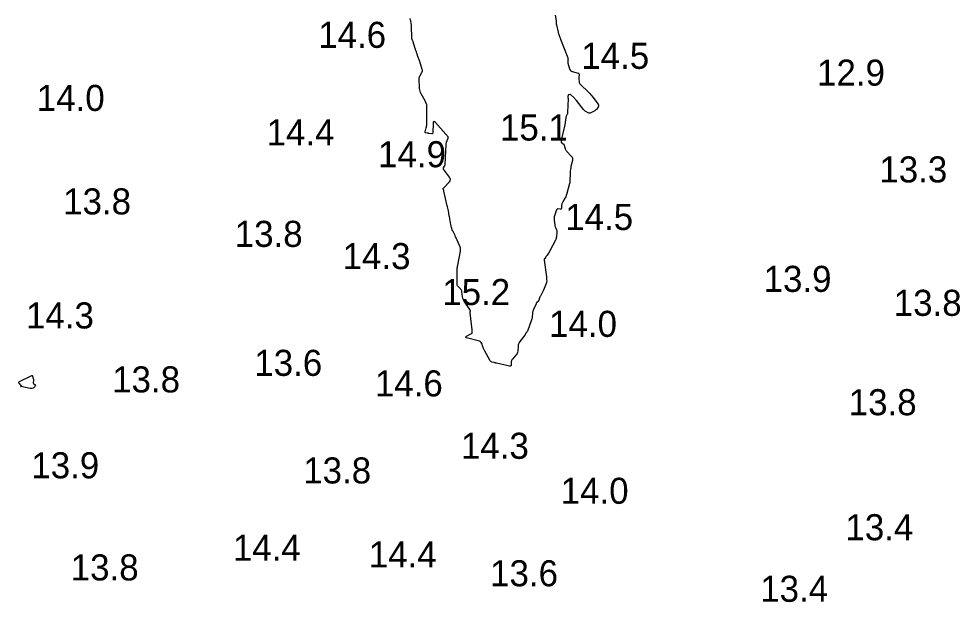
# Model space of a CAD drawing. Extents: x 1023796 to 1112670, y 656573 to 837340.
# Drawn here: x 1101245.8 to 1101426.1, y 688335.1 to 688447 of the extents above; entities that cross this region are included whole.
import ezdxf

# ---------------------------------------------------------------- set-up
doc = ezdxf.new("R2010")
doc.units = 0
doc.layers.add('V-CHAN-CONT-15FT', color=7, linetype='Continuous')
doc.layers.add('V-TOPO-SOUN', color=7, linetype='Continuous')

msp = doc.modelspace()

# ---------------------------------------------------------------- linework, layer by layer
at = {"layer": 'V-CHAN-CONT-15FT'}
msp.add_lwpolyline([(1101348.56, 688447.67), (1101348.7, 688446.55), (1101348.7, 688446.54), (1101348.7, 688446.53), (1101348.7, 688446.52), (1101348.7, 688446.51), (1101348.7, 688446.47), (1101348.7, 688446.46), (1101348.7, 688446.45), (1101348.7, 688446.44), (1101348.7, 688446.43), (1101348.73, 688446.05), (1101348.74, 688445.99), (1101348.75, 688445.92), (1101348.76, 688445.86), (1101348.78, 688445.79), (1101349.1, 688444.38), (1101349.13, 688444.27), (1101349.16, 688444.15), (1101349.2, 688444.04), (1101349.24, 688443.92), (1101349.4, 688443.47), (1101349.44, 688443.36), (1101349.48, 688443.25), (1101349.52, 688443.14), (1101349.57, 688443.03), (1101350.94, 688439.49), (1101350.96, 688439.4), (1101350.98, 688439.32), (1101350.99, 688439.24), (1101350.98, 688439.15), (1101350.95, 688438.8), (1101350.94, 688438.71), (1101350.95, 688438.63), (1101350.96, 688438.54), (1101350.98, 688438.46), (1101351.28, 688437.39), (1101351.36, 688437.21), (1101351.47, 688437.06), (1101351.62, 688436.94), (1101351.81, 688436.87), (1101352.92, 688436.55), (1101353.01, 688436.51), (1101353.07, 688436.45), (1101353.1, 688436.37), (1101353.11, 688436.27), (1101353.06, 688435.83), (1101353.06, 688435.72), (1101353.05, 688435.61), (1101353.06, 688435.5), (1101353.07, 688435.39), (1101353.13, 688434.85), (1101353.15, 688434.73), (1101353.2, 688434.61), (1101353.26, 688434.51), (1101353.34, 688434.42), (1101354.97, 688432.84), (1101355.18, 688432.62), (1101355.39, 688432.4), (1101355.58, 688432.17), (1101355.76, 688431.93), (1101356.78, 688430.58), (1101356.8, 688430.53), (1101356.82, 688430.48), (1101356.83, 688430.43), (1101356.83, 688430.37), (1101356.81, 688430.14), (1101356.8, 688430.09), (1101356.79, 688430.04), (1101356.76, 688429.99), (1101356.73, 688429.94), (1101356.42, 688429.56), (1101356.35, 688429.49), (1101356.28, 688429.42), (1101356.2, 688429.37), (1101356.11, 688429.32), (1101355.37, 688428.93), (1101355.24, 688428.89), (1101355.12, 688428.87), (1101355, 688428.89), (1101354.88, 688428.94), (1101354.39, 688429.19), (1101354.27, 688429.27), (1101354.16, 688429.35), (1101354.06, 688429.44), (1101353.97, 688429.54), (1101352.61, 688431.27), (1101352.5, 688431.4), (1101352.39, 688431.53), (1101352.28, 688431.66), (1101352.15, 688431.78), (1101351.49, 688432.42), (1101351.45, 688432.45), (1101351.41, 688432.46), (1101351.37, 688432.47), (1101351.32, 688432.45), (1101351.1, 688432.37), (1101351.07, 688432.35), (1101351.04, 688432.33), (1101351.02, 688432.3), (1101351.01, 688432.27), (1101350.95, 688432.07), (1101350.94, 688432.05), (1101350.94, 688432.04), (1101350.94, 688432.03), (1101350.93, 688432.01), (1101350.93, 688431.96), (1101350.92, 688431.95), (1101350.92, 688431.93), (1101350.93, 688431.92), (1101350.93, 688431.91), (1101350.98, 688431.75), (1101350.99, 688431.72), (1101350.99, 688431.68), (1101351, 688431.65), (1101351, 688431.62), (1101350.92, 688429.04), (1101350.91, 688428.94), (1101350.9, 688428.85), (1101350.87, 688428.75), (1101350.83, 688428.66), (1101350.66, 688428.3), (1101350.62, 688428.2), (1101350.59, 688428.11), (1101350.56, 688428.01), (1101350.55, 688427.91), (1101350.47, 688427.21), (1101350.46, 688427.06), (1101350.43, 688426.91), (1101350.4, 688426.76), (1101350.37, 688426.61), (1101349.68, 688423.66), (1101349.68, 688423.63), (1101349.67, 688423.6), (1101349.67, 688423.56), (1101349.66, 688423.53), (1101349.65, 688423.4), (1101349.65, 688423.36), (1101349.66, 688423.34), (1101349.67, 688423.31), (1101349.7, 688423.29), (1101350.09, 688423.01), (1101350.15, 688422.95), (1101350.21, 688422.88), (1101350.25, 688422.81), (1101350.28, 688422.72), (1101350.47, 688422.04), (1101350.52, 688421.9), (1101350.59, 688421.77), (1101350.67, 688421.65), (1101350.76, 688421.54), (1101351.62, 688420.63), (1101351.77, 688420.44), (1101351.85, 688420.23), (1101351.88, 688420), (1101351.85, 688419.76), (1101351.56, 688418.63), (1101351.5, 688418.35), (1101351.45, 688418.08), (1101351.42, 688417.8), (1101351.41, 688417.52), (1101351.36, 688415.59), (1101351.36, 688415.58), (1101351.36, 688415.56), (1101351.35, 688415.54), (1101351.35, 688415.52), (1101351.32, 688415.46), (1101351.31, 688415.44), (1101351.31, 688415.42), (1101351.3, 688415.41), (1101351.3, 688415.39), (1101350.78, 688413.46), (1101350.72, 688413.24), (1101350.64, 688413.04), (1101350.55, 688412.83), (1101350.45, 688412.64), (1101349.93, 688411.71), (1101349.87, 688411.59), (1101349.82, 688411.46), (1101349.79, 688411.33), (1101349.77, 688411.2), (1101349.72, 688410.61), (1101349.69, 688410.52), (1101349.65, 688410.45), (1101349.58, 688410.42), (1101349.48, 688410.42), (1101349.06, 688410.48), (1101348.97, 688410.48), (1101348.89, 688410.45), (1101348.83, 688410.39), (1101348.78, 688410.3), (1101348.41, 688409.16), (1101348.36, 688408.96), (1101348.33, 688408.76), (1101348.32, 688408.56), (1101348.34, 688408.36), (1101348.47, 688407.38), (1101348.49, 688407.26), (1101348.52, 688407.15), (1101348.55, 688407.03), (1101348.6, 688406.92), (1101348.79, 688406.47), (1101348.83, 688406.36), (1101348.86, 688406.25), (1101348.87, 688406.13), (1101348.87, 688406.01), (1101348.78, 688405.16), (1101348.75, 688404.98), (1101348.71, 688404.8), (1101348.65, 688404.63), (1101348.57, 688404.47), (1101347.45, 688402.32), (1101347.4, 688402.23), (1101347.35, 688402.15), (1101347.29, 688402.06), (1101347.23, 688401.98), (1101346.99, 688401.64), (1101346.93, 688401.56), (1101346.87, 688401.48), (1101346.81, 688401.4), (1101346.75, 688401.32), (1101346.52, 688401.01), (1101346.47, 688400.92), (1101346.43, 688400.84), (1101346.42, 688400.75), (1101346.42, 688400.65), (1101346.85, 688397.46), (1101346.86, 688397.36), (1101346.88, 688397.25), (1101346.88, 688397.15), (1101346.89, 688397.04), (1101346.91, 688396.61), (1101346.9, 688396.5), (1101346.89, 688396.4), (1101346.87, 688396.3), (1101346.83, 688396.2), (1101346.32, 688394.94), (1101346.26, 688394.8), (1101346.19, 688394.67), (1101346.12, 688394.53), (1101346.05, 688394.4), (1101345.7, 688393.77), (1101345.65, 688393.68), (1101345.61, 688393.6), (1101345.58, 688393.51), (1101345.55, 688393.42), (1101345.43, 688393.01), (1101345.4, 688392.94), (1101345.36, 688392.87), (1101345.32, 688392.82), (1101345.27, 688392.76), (1101345.04, 688392.56), (1101344.99, 688392.51), (1101344.94, 688392.45), (1101344.9, 688392.39), (1101344.87, 688392.32), (1101344.36, 688391.19), (1101344.29, 688391.02), (1101344.24, 688390.84), (1101344.2, 688390.67), (1101344.18, 688390.49), (1101344.12, 688389.76), (1101344.1, 688389.57), (1101344.06, 688389.4), (1101344.02, 688389.22), (1101343.96, 688389.05), (1101343.2, 688387.06), (1101343.18, 688387.01), (1101343.15, 688386.97), (1101343.12, 688386.92), (1101343.08, 688386.88), (1101342.9, 688386.69), (1101342.88, 688386.66), (1101342.86, 688386.63), (1101342.84, 688386.59), (1101342.83, 688386.56), (1101342.79, 688386.41), (1101342.78, 688386.38), (1101342.76, 688386.34), (1101342.74, 688386.31), (1101342.72, 688386.28), (1101341.77, 688385.08), (1101341.64, 688384.88), (1101341.54, 688384.67), (1101341.47, 688384.45), (1101341.43, 688384.21), (1101341.35, 688383.19), (1101341.32, 688382.98), (1101341.25, 688382.78), (1101341.15, 688382.59), (1101341.02, 688382.42), (1101340.33, 688381.65), (1101340.24, 688381.54), (1101340.18, 688381.42), (1101340.14, 688381.28), (1101340.12, 688381.14), (1101340.1, 688380.55), (1101340.07, 688380.43), (1101340.01, 688380.35), (1101339.92, 688380.32), (1101339.8, 688380.33), (1101337.29, 688380.92), (1101337.18, 688380.94), (1101337.07, 688380.97), (1101336.96, 688380.99), (1101336.85, 688381.02), (1101336.41, 688381.12), (1101336.31, 688381.15), (1101336.22, 688381.2), (1101336.15, 688381.27), (1101336.08, 688381.36), (1101334.94, 688383.45), (1101334.86, 688383.6), (1101334.79, 688383.75), (1101334.73, 688383.9), (1101334.67, 688384.06), (1101334.45, 688384.7), (1101334.38, 688384.85), (1101334.29, 688384.96), (1101334.17, 688385.05), (1101334.02, 688385.11), (1101331.56, 688385.76), (1101331.4, 688385.82), (1101331.35, 688385.89), (1101331.39, 688385.97), (1101331.52, 688386.06), (1101332.51, 688386.59), (1101332.56, 688386.62), (1101332.6, 688386.66), (1101332.62, 688386.72), (1101332.63, 688386.77), (1101332.62, 688387.03), (1101332.62, 688387.1), (1101332.62, 688387.16), (1101332.61, 688387.22), (1101332.61, 688387.29), (1101332.24, 688390.55), (1101332.23, 688390.6), (1101332.23, 688390.65), (1101332.23, 688390.69), (1101332.24, 688390.74), (1101332.28, 688390.97), (1101332.28, 688390.99), (1101332.28, 688391.01), (1101332.27, 688391.03), (1101332.27, 688391.05), (1101332.24, 688391.12), (1101332.23, 688391.14), (1101332.22, 688391.16), (1101332.21, 688391.17), (1101332.2, 688391.19), (1101331.12, 688392.79), (1101331, 688392.98), (1101330.91, 688393.18), (1101330.84, 688393.39), (1101330.8, 688393.61), (1101330.65, 688394.64), (1101330.62, 688394.79), (1101330.56, 688394.92), (1101330.48, 688395.05), (1101330.38, 688395.16), (1101329.94, 688395.6), (1101329.84, 688395.71), (1101329.78, 688395.84), (1101329.74, 688395.98), (1101329.73, 688396.13), (1101329.77, 688397.36), (1101329.78, 688397.55), (1101329.78, 688397.75), (1101329.78, 688397.94), (1101329.78, 688398.14), (1101329.78, 688398.92), (1101329.78, 688399.11), (1101329.79, 688399.31), (1101329.82, 688399.5), (1101329.85, 688399.69), (1101330.39, 688402.39), (1101330.4, 688402.45), (1101330.41, 688402.5), (1101330.41, 688402.56), (1101330.41, 688402.62), (1101330.41, 688402.84), (1101330.41, 688402.9), (1101330.4, 688402.95), (1101330.39, 688403.01), (1101330.37, 688403.06), (1101329.75, 688404.5), (1101329.65, 688404.73), (1101329.55, 688404.95), (1101329.45, 688405.17), (1101329.34, 688405.39), (1101328.92, 688406.27), (1101328.82, 688406.49), (1101328.74, 688406.72), (1101328.67, 688406.95), (1101328.62, 688407.19), (1101328.42, 688408.24), (1101328.37, 688408.48), (1101328.32, 688408.72), (1101328.28, 688408.96), (1101328.24, 688409.2), (1101328.06, 688410.16), (1101328.02, 688410.4), (1101327.97, 688410.64), (1101327.92, 688410.87), (1101327.86, 688411.11), (1101327.17, 688413.92), (1101327.17, 688413.94), (1101327.17, 688413.95), (1101327.17, 688413.96), (1101327.18, 688413.97), (1101327.22, 688414.01), (1101327.22, 688414.02), (1101327.23, 688414.03), (1101327.23, 688414.04), (1101327.22, 688414.05), (1101327.1, 688414.32), (1101327.09, 688414.37), (1101327.09, 688414.41), (1101327.1, 688414.46), (1101327.13, 688414.5), (1101328.26, 688415.68), (1101328.41, 688415.9), (1101328.47, 688416.12), (1101328.44, 688416.34), (1101328.31, 688416.57), (1101327.16, 688418.09), (1101327.12, 688418.16), (1101327.11, 688418.24), (1101327.11, 688418.31), (1101327.15, 688418.39), (1101327.33, 688418.7), (1101327.37, 688418.78), (1101327.4, 688418.86), (1101327.42, 688418.94), (1101327.43, 688419.03), (1101327.63, 688422.87), (1101327.64, 688422.99), (1101327.66, 688423.1), (1101327.69, 688423.21), (1101327.73, 688423.33), (1101327.99, 688423.92), (1101328, 688423.95), (1101328.01, 688423.98), (1101328.02, 688424.01), (1101328.03, 688424.05), (1101328.05, 688424.18), (1101328.06, 688424.21), (1101328.05, 688424.24), (1101328.04, 688424.27), (1101328.02, 688424.3), (1101325.58, 688427.06), (1101325.39, 688427.23), (1101325.25, 688427.26), (1101325.16, 688427.15), (1101325.13, 688426.89), (1101325.12, 688425.13), (1101325.1, 688425.03), (1101325.05, 688424.96), (1101324.98, 688424.92), (1101324.87, 688424.92), (1101324.3, 688424.99), (1101324.23, 688425), (1101324.16, 688425.01), (1101324.08, 688425.02), (1101324.01, 688425.03), (1101323.73, 688425.09), (1101323.67, 688425.11), (1101323.63, 688425.14), (1101323.62, 688425.19), (1101323.62, 688425.26), (1101323.84, 688426.08), (1101323.88, 688426.24), (1101323.9, 688426.4), (1101323.92, 688426.56), (1101323.93, 688426.73), (1101323.95, 688428.84), (1101323.95, 688428.95), (1101323.95, 688429.06), (1101323.95, 688429.17), (1101323.96, 688429.28), (1101323.97, 688429.79), (1101323.97, 688429.86), (1101323.97, 688429.93), (1101323.97, 688430), (1101323.97, 688430.07), (1101323.96, 688430.35), (1101323.95, 688430.42), (1101323.94, 688430.49), (1101323.92, 688430.55), (1101323.89, 688430.62), (1101323.75, 688430.94), (1101323.71, 688431.02), (1101323.67, 688431.09), (1101323.64, 688431.16), (1101323.6, 688431.23), (1101322.84, 688432.56), (1101322.72, 688432.81), (1101322.63, 688433.07), (1101322.57, 688433.33), (1101322.54, 688433.61), (1101322.48, 688435.48), (1101322.49, 688435.65), (1101322.52, 688435.8), (1101322.57, 688435.95), (1101322.64, 688436.1), (1101322.98, 688436.67), (1101323.04, 688436.81), (1101323.08, 688436.96), (1101323.08, 688437.11), (1101323.05, 688437.27), (1101322.53, 688438.94), (1101322.51, 688439.01), (1101322.48, 688439.08), (1101322.46, 688439.15), (1101322.43, 688439.21), (1101322.31, 688439.48), (1101322.29, 688439.55), (1101322.26, 688439.61), (1101322.24, 688439.68), (1101322.21, 688439.75), (1101322.02, 688440.35), (1101321.98, 688440.48), (1101321.94, 688440.6), (1101321.9, 688440.73), (1101321.86, 688440.85), (1101321.31, 688442.55), (1101321.29, 688442.61), (1101321.27, 688442.67), (1101321.25, 688442.72), (1101321.22, 688442.78), (1101321.12, 688443.01), (1101321.1, 688443.06), (1101321.08, 688443.12), (1101321.07, 688443.18), (1101321.06, 688443.24), (1101320.99, 688445.59), (1101320.99, 688445.71), (1101320.98, 688445.83), (1101320.96, 688445.95), (1101320.94, 688446.07), (1101320.85, 688446.55), (1101320.82, 688446.67), (1101320.79, 688446.79), (1101320.76, 688446.91), (1101320.72, 688447.03)], dxfattribs=at)
msp.add_lwpolyline([(1101248.54, 688377.03), (1101248.58, 688376.98), (1101248.63, 688376.93), (1101248.87, 688376.76), (1101248.92, 688376.72), (1101248.94, 688376.67), (1101248.94, 688376.62), (1101248.91, 688376.56), (1101248.75, 688376.31), (1101248.71, 688376.26), (1101248.66, 688376.21), (1101248.6, 688376.17), (1101248.53, 688376.14), (1101248.23, 688376.04), (1101248.16, 688376.03), (1101248.08, 688376.02), (1101248.01, 688376.02), (1101247.93, 688376.03), (1101246.12, 688376.42), (1101246.1, 688376.43), (1101246.09, 688376.44), (1101246.09, 688376.45), (1101246.12, 688376.46), (1101246.25, 688376.51), (1101246.28, 688376.52), (1101246.29, 688376.54), (1101246.29, 688376.56), (1101246.27, 688376.59), (1101245.83, 688377.08), (1101245.77, 688377.16), (1101245.76, 688377.24), (1101245.8, 688377.31), (1101245.88, 688377.37), (1101248.15, 688378.51), (1101248.24, 688378.54), (1101248.31, 688378.53), (1101248.37, 688378.48), (1101248.4, 688378.4), (1101248.52, 688377.95), (1101248.54, 688377.86), (1101248.55, 688377.77), (1101248.55, 688377.68), (1101248.55, 688377.58), (1101248.52, 688377.17), (1101248.52, 688377.1)], close=True, dxfattribs=at)

# ---------------------------------------------------------------- texts
at = {"layer": 'V-TOPO-SOUN'}
for s, p in [('14.6 ', (1101303.12, 688441.39)), ('14.5 ', (1101353.53, 688437.36)), ('12.9 ', (1101398.71, 688434.14)), ('14.0 ', (1101249.2, 688429.29)), ('15.1 ', (1101337.95, 688423.61)), ('14.4 ', (1101293.23, 688422.69)), ('14.9 ', (1101314.59, 688418.49)), ('13.3 ', (1101410.65, 688415.57)), ('13.8 ', (1101254.25, 688409.44)), ('14.5 ', (1101350.45, 688406.45)), ('13.8 ', (1101287.13, 688403.21)), ('14.3 ', (1101307.8, 688398.94)), ('13.9 ', (1101388.47, 688394.58)), ('15.2 ', (1101326.89, 688392.05)), ('13.8 ', (1101413.41, 688389.98)), ('14.3 ', (1101247.13, 688387.56)), ('14.0 ', (1101347.36, 688385.95)), ('13.6 ', (1101290.88, 688378.47)), ('13.8 ', (1101263.64, 688375.29)), ('14.6 ', (1101313.98, 688374.53)), ('13.8 ', (1101404.78, 688370.92)), ('14.3 ', (1101330.47, 688362.56)), ('13.9 ', (1101248.15, 688358.82)), ('13.8 ', (1101300.25, 688357.83)), ('14.0 ', (1101349.59, 688353.93)), ('13.4 ', (1101404.15, 688346.94)), ('14.4 ', (1101286.77, 688343)), ('14.4 ', (1101312.82, 688341.72)), ('13.8 ', (1101255.7, 688339.23)), ('13.6 ', (1101336.06, 688338.11)), ('13.4 ', (1101387.82, 688335.13))]:
    msp.add_text(s, height=5, dxfattribs=at).set_placement(p)

doc.saveas('drawing.dxf')
